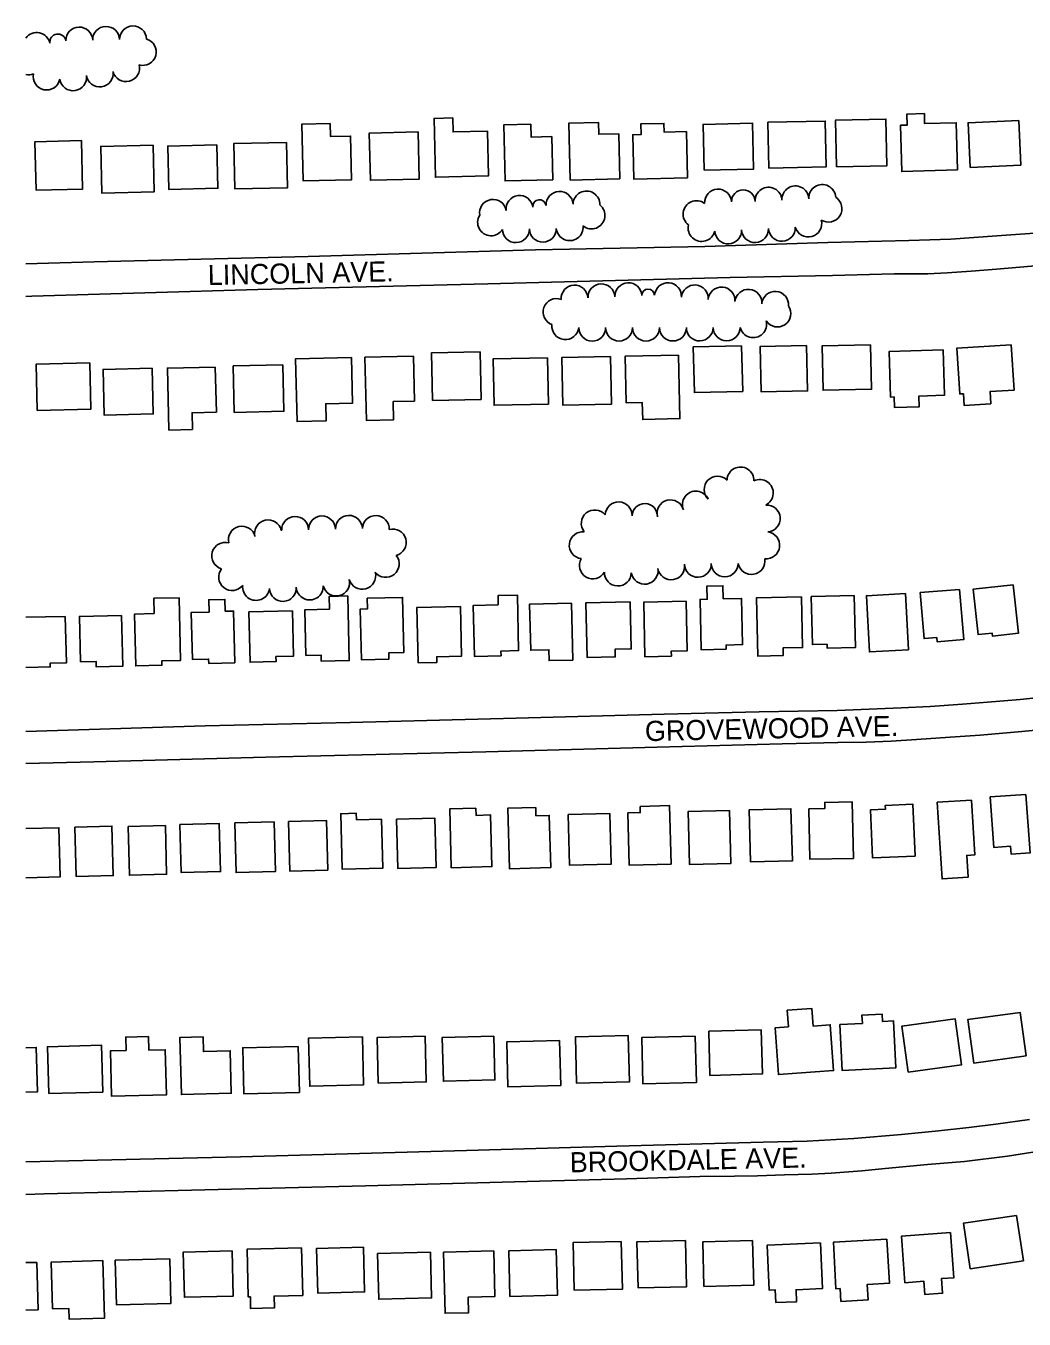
# Model space of a CAD drawing. Extents: x -25029 to 2274964, y -81170 to 687028.
# Drawn here: x -19748 to -19006, y -67132 to -66171 of the extents above; entities that cross this region are included whole.
import ezdxf

# ---------------------------------------------------------------- set-up
doc = ezdxf.new("R2010")
doc.units = 0
for name, color, linetype in [('BLDG', 7, 'Continuous'), ('ROAD', 7, 'Continuous'), ('ROAD-NAME', 7, 'Continuous'), ('TREES', 7, 'Continuous')]:
    doc.layers.add(name, color=color, linetype=linetype)

msp = doc.modelspace()

# ---------------------------------------------------------------- linework, layer by layer
at = {"layer": 'BLDG'}
for p, q in [((-19748.36, -66610.43), (-19719.05, -66609.75)), ((-19748.36, -67090.18), (-19740.14, -67089.97))]:
    msp.add_line(p, q, dxfattribs=at)
for points in [[(-19055.75, -66277.93), (-19056.74, -66242.77), (-19080.21, -66243.43), (-19080.41, -66236.05), (-19093.37, -66236.41), (-19093.14, -66244.59), (-19098.13, -66244.73), (-19097.16, -66279.1)], [(-19522.11, -66243.3), (-19521.88, -66253.14), (-19506.93, -66252.79), (-19506.19, -66285.19), (-19542.12, -66286.02), (-19543.09, -66243.78)], [(-19431.06, -66239.28), (-19430.82, -66249.63), (-19405.24, -66249.04), (-19404.47, -66282.39), (-19443.91, -66283.3), (-19444.92, -66239.6)], [(-19373.05, -66243.93), (-19372.83, -66253.49), (-19357.4, -66253.13), (-19356.66, -66285.23), (-19392.15, -66286.05), (-19393.12, -66244.4)], [(-19306.83, -66284.61), (-19307.61, -66251.01), (-19322.49, -66251.35), (-19322.7, -66242.6), (-19344.67, -66243.1), (-19343.69, -66285.46)], [(-19256.53, -66283.77), (-19257.32, -66249.37), (-19273.88, -66249.76), (-19274.03, -66243.27), (-19291.22, -66243.67), (-19291.04, -66251.59), (-19297.18, -66251.73), (-19296.42, -66284.7)], [(-19244.11, -66278.12), (-19207.33, -66277.27), (-19208.11, -66243.25), (-19244.89, -66244.1)], [(-19195.91, -66276.56), (-19153.31, -66275.57), (-19154.1, -66241.53), (-19196.7, -66242.51)], [(-19145.72, -66275.63), (-19108.19, -66274.77), (-19108.99, -66240.1), (-19146.52, -66240.97)], [(-19010.27, -66241.11), (-19008.74, -66274.25), (-19046.32, -66275.99), (-19047.85, -66242.85)], [(-19707.04, -66256.09), (-19706.21, -66292.11), (-19740.78, -66292.9), (-19741.61, -66256.89)], [(-19554.6, -66257.4), (-19553.82, -66291.14), (-19592.99, -66292.04), (-19593.77, -66258.31)], [(-19456.76, -66249.64), (-19455.95, -66284.72), (-19492.25, -66285.56), (-19493.06, -66250.48)], [(-19653.82, -66259.55), (-19653.02, -66294.21), (-19691.89, -66295.11), (-19692.69, -66260.45)], [(-19606.38, -66259.32), (-19605.64, -66291.53), (-19642.16, -66292.38), (-19642.9, -66260.16)], [(-19216.24, -66408.67), (-19215.45, -66442.56), (-19251.39, -66443.39), (-19252.17, -66409.5)], [(-19167.95, -66408.31), (-19167.17, -66442.13), (-19201.61, -66442.93), (-19202.39, -66409.1)], [(-19120.39, -66407.91), (-19119.63, -66440.91), (-19155.65, -66441.74), (-19156.41, -66408.74)], [(-19066.52, -66411.74), (-19065.55, -66445.43), (-19084.4, -66445.97), (-19084.17, -66453.89), (-19102.65, -66454.42), (-19102.88, -66446.64), (-19105.66, -66446.72), (-19106.63, -66412.89)], [(-19015.87, -66407.86), (-19013.74, -66441.58), (-19031.58, -66442.71), (-19031.01, -66451.77), (-19050.79, -66453.02), (-19051.34, -66444.27), (-19054.16, -66444.45), (-19056.31, -66410.42)], [(-19700.89, -66421.39), (-19700.1, -66455.76), (-19739.92, -66456.68), (-19740.72, -66422.31)], [(-19506.22, -66417.28), (-19505.44, -66451.21), (-19525.48, -66451.67), (-19525.18, -66464.43), (-19546.76, -66464.93), (-19547.84, -66418.24)], [(-19460.24, -66416.32), (-19459.47, -66449.68), (-19475.28, -66450.05), (-19474.97, -66463.59), (-19495.16, -66464.06), (-19496.25, -66417.16)], [(-19410.71, -66413.09), (-19409.89, -66448.45), (-19446.04, -66449.28), (-19446.85, -66413.92)], [(-19360.63, -66417.46), (-19359.83, -66451.91), (-19400.23, -66452.84), (-19401.03, -66418.39)], [(-19313.72, -66416.51), (-19312.9, -66451.96), (-19349.12, -66452.8), (-19349.94, -66417.35)], [(-19263.19, -66415.49), (-19262.1, -66462.79), (-19289.82, -66463.43), (-19290.11, -66450.85), (-19302.09, -66451.13), (-19302.89, -66416.4)], [(-19654.5, -66425.34), (-19653.72, -66459.26), (-19690.23, -66460.11), (-19691.01, -66426.18)], [(-19607.52, -66424.42), (-19606.74, -66457.94), (-19624.84, -66458.36), (-19624.55, -66470.85), (-19642.03, -66471.25), (-19643.09, -66425.24)], [(-19557.38, -66422.79), (-19556.58, -66457.29), (-19593.45, -66458.14), (-19594.25, -66423.64)], [(-19522.61, -66604.44), (-19522.83, -66594.88), (-19509.09, -66594.57), (-19507.98, -66642.67), (-19528.75, -66643.15), (-19528.86, -66638.57), (-19540.19, -66638.83), (-19540.97, -66604.86)], [(-19397.17, -66601.21), (-19397.33, -66594.34), (-19382.97, -66594), (-19382.01, -66635.25), (-19395.22, -66635.56), (-19395.14, -66639.04), (-19414.85, -66639.49), (-19415.73, -66601.64)], [(-19227.78, -66634.23), (-19227.86, -66631.08), (-19215.52, -66630.8), (-19216.31, -66596.37), (-19229.97, -66596.68), (-19230.19, -66586.99), (-19242.08, -66587.26), (-19241.85, -66597), (-19247.17, -66597.12), (-19246.3, -66634.66)], [(-19132.56, -66594.29), (-19131.67, -66632.99), (-19152.65, -66633.47), (-19152.72, -66630.49), (-19163.61, -66630.74), (-19164.44, -66595.02)], [(-19094.54, -66592.84), (-19092.29, -66634.62), (-19121.26, -66636.18), (-19123.51, -66594.41)], [(-19054.23, -66589.68), (-19051.15, -66626.97), (-19070.95, -66628.6), (-19071.2, -66625.56), (-19080.67, -66626.34), (-19083.5, -66592.1)], [(-19014.44, -66586.31), (-19010.51, -66622.37), (-19029.82, -66624.47), (-19030.06, -66622.24), (-19040.44, -66623.37), (-19044.12, -66589.54)], [(-19652.88, -66607.71), (-19653.14, -66596.36), (-19634.43, -66595.93), (-19633.35, -66642.57), (-19647.35, -66642.89), (-19647.27, -66646.11), (-19666.62, -66646.56), (-19667.51, -66608.05)], [(-19612.18, -66606.58), (-19612.39, -66597.4), (-19600.39, -66597.13), (-19600.19, -66605.97), (-19593.99, -66605.83), (-19593.1, -66644.27), (-19612.43, -66644.72), (-19612.5, -66641.51), (-19624.55, -66641.79), (-19625.36, -66606.88)], [(-19494.6, -66596.35), (-19494.41, -66604.2), (-19499.79, -66604.32), (-19498.92, -66642.06), (-19478.54, -66641.59), (-19478.65, -66636.94), (-19467.39, -66636.68), (-19468.34, -66595.74)], [(-19425.27, -66602.42), (-19424.42, -66639.31), (-19442.88, -66639.74), (-19442.78, -66643.99), (-19456.71, -66644.32), (-19457.66, -66603.17)], [(-19342.73, -66599.87), (-19341.75, -66642.22), (-19359.38, -66642.63), (-19359.57, -66634.59), (-19373.06, -66634.91), (-19373.85, -66600.59)], [(-19299.07, -66598.93), (-19298.26, -66633.91), (-19310.33, -66634.18), (-19310.2, -66639.9), (-19331.05, -66640.38), (-19331.99, -66599.7)], [(-19257.5, -66598.55), (-19256.65, -66635.28), (-19268.56, -66635.56), (-19268.47, -66639.33), (-19288.09, -66639.79), (-19289.03, -66599.28)], [(-19171.85, -66595.25), (-19170.97, -66632.93), (-19185.4, -66633.27), (-19185.28, -66638.85), (-19204.23, -66639.29), (-19205.23, -66596.02)], [(-19677.2, -66609.11), (-19676.33, -66646.84), (-19696.01, -66647.3), (-19696.11, -66643.24), (-19707.73, -66643.51), (-19708.51, -66609.84)], [(-19550.21, -66605.71), (-19549.43, -66639.41), (-19562.48, -66639.71), (-19562.39, -66643.41), (-19581.68, -66643.86), (-19582.55, -66606.46)], [(-19133.16, -66789.71), (-19133.98, -66747.69), (-19154.49, -66748.09), (-19154.4, -66752.71), (-19166.25, -66752.94), (-19165.52, -66790.34)], [(-19045.44, -66746.36), (-19042.85, -66787.03), (-19048.91, -66787.41), (-19047.87, -66803.66), (-19067.18, -66804.89), (-19070.82, -66747.98)], [(-19004.86, -66742.2), (-19001.85, -66785.63), (-19015.84, -66786.6), (-19016.25, -66780.65), (-19028.84, -66781.53), (-19031.44, -66744.04)], [(-19502.66, -66761.03), (-19502.79, -66756.15), (-19514.23, -66756.45), (-19513.15, -66797.74), (-19483.06, -66796.96), (-19484.01, -66760.55)], [(-19413.82, -66752.46), (-19413.68, -66757.7), (-19402.84, -66757.42), (-19401.84, -66795.83), (-19432.09, -66796.62), (-19433.22, -66752.96)], [(-19369.34, -66751.74), (-19369.18, -66758.03), (-19359.22, -66757.77), (-19358.21, -66796.53), (-19388.89, -66797.33), (-19390.06, -66752.28)], [(-19345.28, -66757.13), (-19344.3, -66794.71), (-19313.18, -66793.9), (-19314.16, -66756.32)], [(-19291.75, -66751.05), (-19291.63, -66755.58), (-19300.83, -66755.82), (-19299.82, -66794.77), (-19268.7, -66793.96), (-19269.83, -66750.48)], [(-19225.22, -66753.99), (-19224.19, -66793.47), (-19254.93, -66794.27), (-19255.96, -66754.79)], [(-19210.61, -66753.6), (-19209.61, -66792.31), (-19178.55, -66791.5), (-19179.56, -66752.79)], [(-19087.33, -66787.99), (-19088.87, -66749.43), (-19109.46, -66750.25), (-19109.34, -66753.2), (-19120.47, -66753.65), (-19119.04, -66789.26)], [(-19711.93, -66766.35), (-19710.98, -66803.14), (-19683.4, -66802.42), (-19684.36, -66765.63)], [(-19672.35, -66766.03), (-19671.41, -66802.25), (-19643.7, -66801.53), (-19644.64, -66765.31)], [(-19633.8, -66764.55), (-19632.87, -66800.23), (-19603.65, -66799.48), (-19604.58, -66763.79)], [(-19593.01, -66763.34), (-19592.05, -66800.24), (-19562.83, -66799.48), (-19563.79, -66762.58)], [(-19553.09, -66762.21), (-19552.13, -66799.12), (-19523.98, -66798.39), (-19524.94, -66761.48)], [(-19472.86, -66760.61), (-19471.91, -66797.09), (-19443.27, -66796.35), (-19444.22, -66759.87)], [(-19181.48, -66914.99), (-19182.39, -66902.59), (-19164.09, -66901.25), (-19163.14, -66914.29), (-19150.34, -66913.36), (-19147.85, -66947.45), (-19188.9, -66950.44), (-19191.44, -66915.71)], [(-19126.49, -66912.36), (-19126.8, -66906.13), (-19111.9, -66905.39), (-19111.62, -66910.91), (-19103.32, -66910.49), (-19101.59, -66945.33), (-19141.52, -66947.32), (-19143.21, -66913.19)], [(-19092.4, -66948.71), (-19052.82, -66943.23), (-19057.57, -66908.92), (-19097.15, -66914.4)], [(-19004.73, -66936.47), (-19009.21, -66904.14), (-19048.21, -66909.55), (-19043.73, -66941.87)], [(-19300.6, -66921.43), (-19299.71, -66955.81), (-19338.98, -66956.83), (-19339.87, -66922.45)], [(-19201.62, -66917.12), (-19200.77, -66949.94), (-19239.77, -66950.95), (-19240.62, -66918.13)], [(-19731.4, -66964.48), (-19691.23, -66963.44), (-19692.13, -66928.63), (-19732.31, -66929.68)], [(-19673.83, -66932.44), (-19674.09, -66922.54), (-19657.24, -66922.11), (-19656.97, -66932.19), (-19644.73, -66931.87), (-19643.85, -66965.47), (-19684.58, -66966.53), (-19685.46, -66932.74)], [(-19616.64, -66922.35), (-19616.36, -66933.25), (-19596.47, -66932.73), (-19595.65, -66964.32), (-19632.74, -66965.29), (-19633.85, -66922.79)], [(-19545.9, -66929.4), (-19545.01, -66963.68), (-19586.22, -66964.75), (-19587.11, -66930.47)], [(-19498.2, -66922.39), (-19497.27, -66958), (-19537.35, -66959.04), (-19538.27, -66923.43)], [(-19451.64, -66921.92), (-19450.75, -66955.83), (-19486.37, -66956.76), (-19487.25, -66922.85)], [(-19400.47, -66921.78), (-19399.62, -66954.37), (-19437.98, -66955.37), (-19438.82, -66922.78)], [(-19351.56, -66925.03), (-19350.69, -66958.52), (-19389.98, -66959.55), (-19390.85, -66926.05)], [(-19250.79, -66921.82), (-19249.9, -66956.28), (-19289.6, -66957.31), (-19290.49, -66922.85)], [(-19011.87, -67055.03), (-19006.82, -67088.81), (-19046.35, -67094.72), (-19051.4, -67060.93)], [(-19305.71, -67074.4), (-19304.78, -67109.84), (-19340.68, -67110.77), (-19341.6, -67075.33)], [(-19258.07, -67073.72), (-19257.17, -67108.06), (-19293.15, -67108.99), (-19294.04, -67074.65)], [(-19208.11, -67073.77), (-19207.25, -67106.85), (-19244.33, -67107.81), (-19245.19, -67074.74)], [(-19108.25, -67072.8), (-19106.42, -67105.48), (-19122.83, -67106.4), (-19122.19, -67117.89), (-19142.48, -67119.02), (-19143.02, -67109.43), (-19146.13, -67109.6), (-19148.06, -67075.03)], [(-19061.04, -67067.77), (-19058.47, -67101.38), (-19067.64, -67102.08), (-19066.81, -67112.94), (-19080.05, -67113.96), (-19080.8, -67104.06), (-19094.82, -67105.13), (-19097.47, -67070.56)], [(-19595.03, -67081.37), (-19594.16, -67115.03), (-19630.52, -67115.97), (-19631.39, -67082.32)], [(-19543.49, -67079.17), (-19542.57, -67114.52), (-19563.82, -67115.07), (-19563.59, -67123.9), (-19581.26, -67124.36), (-19581.49, -67115.63), (-19582.99, -67115.67), (-19583.91, -67080.22)], [(-19497.42, -67078.76), (-19496.56, -67111.98), (-19531.32, -67112.88), (-19532.18, -67079.66)], [(-19447.58, -67082.47), (-19446.7, -67116.36), (-19486.05, -67117.38), (-19486.93, -67083.49)], [(-19400.51, -67081.47), (-19399.63, -67115.24), (-19419.5, -67115.75), (-19419.2, -67127.4), (-19436.69, -67127.86), (-19437.87, -67082.44)], [(-19354.11, -67080.5), (-19353.23, -67114.4), (-19388.56, -67115.32), (-19389.44, -67081.42)], [(-19157.67, -67075.48), (-19156.25, -67109.48), (-19175.77, -67110.3), (-19175.4, -67119.22), (-19190.82, -67119.87), (-19191.21, -67110.52), (-19195.76, -67110.71), (-19197.17, -67077.14)], [(-19691.06, -67088.72), (-19689.94, -67131.49), (-19716.24, -67132.18), (-19716.45, -67124.17), (-19728.53, -67124.48), (-19729.44, -67089.72)], [(-19641.45, -67087.34), (-19640.59, -67120.5), (-19681.1, -67121.55), (-19681.96, -67088.39)]]:
    msp.add_lwpolyline(points, close=True, dxfattribs=at)
for points in [[(-19719.05, -66609.75), (-19718.25, -66644.39), (-19730.3, -66644.67), (-19730.24, -66647.3), (-19748.36, -66647.72)], [(-19748.36, -66804.14), (-19722.9, -66803.48), (-19723.85, -66766.89), (-19748.36, -66767.53)], [(-19748.36, -66963.53), (-19739.76, -66963.31), (-19740.62, -66930.24), (-19748.36, -66930.44)], [(-19740.14, -67089.97), (-19739.22, -67125.21), (-19748.36, -67125.45)]]:
    msp.add_lwpolyline(points, dxfattribs=at)
at = {"layer": 'ROAD'}
for points in [[(-18995.06, -66324.68), (-19026.48, -66326.84), (-19060.78, -66329.25), (-19092.07, -66330.32), (-19152.28, -66331.87), (-19243.56, -66334.7), (-19369.46, -66337.42), (-19538.59, -66342.25), (-19697.64, -66346.3), (-19748.36, -66347.58)], [(-19748.36, -66371.97), (-19743.86, -66371.83), (-19575.89, -66366.73), (-19404.96, -66362.45), (-19224.68, -66357.83), (-19148.78, -66356.29), (-19102.74, -66355.08), (-19077.77, -66355.1), (-19063.38, -66354.33), (-19045.7, -66353.08), (-19026.79, -66351.74), (-18992.14, -66348.75)], [(-18987.98, -66669.29), (-19009.18, -66671.53), (-19033.48, -66673.51), (-19052.02, -66674.99), (-19076.03, -66676.83), (-19097.68, -66677.84), (-19145.15, -66679.64), (-19203.28, -66680.8), (-19273.86, -66682.55), (-19383.93, -66685.35), (-19507.23, -66688.76), (-19615.14, -66691.25), (-19748.36, -66695.27)], [(-19748.36, -66719.1), (-19697.89, -66717.85), (-19569.91, -66714.52), (-19406.47, -66710.42), (-19279.14, -66706.88), (-19186.05, -66704.53), (-19144.83, -66703.46), (-19123.75, -66703.17), (-19105.19, -66702.49), (-19086.21, -66701.36), (-19061.33, -66699.66), (-19038.9, -66698.05), (-19007.99, -66695.47), (-18977.3, -66692.32)], [(-19002.18, -66983.83), (-19027.25, -66987.19), (-19047.37, -66989.63), (-19069.93, -66992.09), (-19097.45, -66994.92), (-19132.96, -66997.85), (-19167.55, -66999.9), (-19200.28, -67000.71), (-19308.91, -67003.49), (-19420.84, -67006.89), (-19588.82, -67011.42), (-19748.36, -67015.31)], [(-19748.36, -67039.51), (-19734.67, -67039.1), (-19495.9, -67033.18), (-19301.81, -67027.86), (-19247.36, -67026.25), (-19221.45, -67025.97), (-19204.4, -67025.6), (-19184.41, -67025.03), (-19164.12, -67024.33), (-19149.59, -67023.62), (-19126.95, -67021.87), (-19109.48, -67020.27), (-19078.08, -67017.25), (-19050.47, -67014.93), (-19018.5, -67010.97), (-18971.47, -67003.49)]]:
    msp.add_lwpolyline(points, dxfattribs=at)
at = {"layer": 'TREES'}
for centre, radius, start, end in [((-19708.68, -66181.71), 10, 1.29119, 181.29119), ((-19688.68, -66181.26), 10, 1.29119, 181.29119), ((-19668.69, -66180.81), 10, 1.29119, 181.29119), ((-19740.29, -66185.8), 10, 11.72171, 143.80843), ((-19724.59, -66182.85), 5.98, 8.8042, 188.8042), ((-19661.44, -66190.2), 10, 254.05381, 74.05381), ((-19673.88, -66202.28), 10, 194.31859, 14.31859), ((-19746.42, -66197.13), 10, 258.76843, 291.52294), ((-19732.95, -66208.44), 10, 168.39551, 348.39551), ((-19713.26, -66209.03), 10, 188.19069, 8.19069), ((-19693.46, -66206.18), 10, 188.19069, 8.19069), ((-19351.59, -66303.81), 10, 3.1237, 183.1237), ((-19331.61, -66303.62), 10, 358.00437, 178.00437), ((-19233.78, -66302.2), 10, 3.17164, 183.17164), ((-19215.02, -66301.47), 8.78, 1.11884, 181.11884), ((-19196.26, -66300.79), 10, 2.90861, 182.90861), ((-19176.28, -66299.78), 10, 2.90861, 182.90861), ((-19156.31, -66298.76), 10, 2.90861, 182.90861), ((-19401.13, -66309.83), 10, 9.6272, 189.6272), ((-19381.35, -66306.89), 10, 7.29299, 187.29299), ((-19366.5, -66304.99), 4.97, 7.29299, 187.29299), ((-19327.88, -66311.76), 10, 231.22856, 51.22856), ((-19249.75, -66310.76), 10, 53.23132, 233.23132), ((-19151.69, -66306.69), 10, 237.52066, 57.52066), ((-19402.52, -66316.82), 10, 147.89344, 327.89344), ((-19166.7, -66317.77), 10, 195.30759, 15.30759), ((-19384.05, -66321.95), 10, 181.05171, 1.05171), ((-19364.05, -66321.58), 10, 181.05171, 1.05171), ((-19344.1, -66320.48), 10, 185.28283, 5.28283), ((-19246.01, -66321.08), 10, 166.68775, 346.68775), ((-19226.29, -66322.88), 10, 182.83596, 2.83596), ((-19206.31, -66321.89), 10, 182.83596, 2.83596), ((-19186.34, -66320.9), 10, 182.83596, 2.83596), ((-19340.45, -66373.55), 10, 3.21518, 183.21518), ((-19320.47, -66372.58), 10, 2.32982, 182.32982), ((-19300.49, -66371.77), 10, 2.32982, 182.32982), ((-19271.03, -66371.78), 10, 355.36934, 175.36934), ((-19251.1, -66373.4), 10, 355.36934, 175.36934), ((-19353.83, -66383.52), 10, 70.12664, 250.12664), ((-19285.75, -66371.17), 4.75, 2.32982, 182.32982), ((-19231.16, -66375.01), 10, 355.36934, 175.36934), ((-19211.23, -66376.63), 10, 355.36934, 175.36934), ((-19191.29, -66378.24), 10, 355.36934, 175.36934), ((-19189.63, -66384.62), 10, 213.81497, 33.81497), ((-19207.65, -66392.58), 10, 193.87599, 13.87599), ((-19347.29, -66394.03), 10, 173.60992, 353.60992), ((-19327.36, -66395.13), 10, 180.08084, 0.08084), ((-19307.36, -66395.1), 10, 180.08084, 0.08084), ((-19287.36, -66395.08), 10, 180.08084, 0.08084), ((-19267.36, -66395.05), 10, 180.08084, 0.08084), ((-19247.36, -66395.02), 10, 180.08084, 0.08084), ((-19227.36, -66394.99), 10, 180.08084, 0.08084), ((-19234.12, -66515.54), 10, 45.52022, 225.52022), ((-19217.12, -66508.75), 10, 358.01979, 178.01979), ((-19202.74, -66518.08), 10, 296.01403, 116.01403), ((-19250.29, -66526.67), 10, 23.57737, 203.57737), ((-19307.72, -66534.69), 10, 358.05663, 178.05663), ((-19288.27, -66535.35), 9.46, 358.05663, 178.05663), ((-19269.14, -66533.17), 10, 14.48369, 194.48369), ((-19197.59, -66537.04), 10, 274.34374, 94.34374), ((-19548.19, -66545.54), 10, 1.20847, 181.20847), ((-19528.2, -66545.12), 10, 1.20847, 181.20847), ((-19508.2, -66544.7), 10, 1.20847, 181.20847), ((-19488.21, -66544.82), 10, 358.05467, 178.05467), ((-19325.47, -66540.67), 10, 39.15837, 219.15837), ((-19587.73, -66552.74), 10, 13.97088, 193.97088), ((-19568.28, -66548.08), 10, 12.99965, 192.99965), ((-19558.37, -66545.79), 0.178, 12.99965, 192.99965), ((-19475.63, -66554.82), 10, 285.01289, 105.01289), ((-19600.18, -66564.77), 10, 74.08081, 254.08081), ((-19334.4, -66556.91), 10, 83.24589, 263.24589), ((-19197.97, -66556.94), 10, 263.47026, 83.47026), ((-19480.84, -66570.74), 10, 218.71652, 38.71652), ((-19595.04, -66580.55), 10, 142.00646, 322.00646), ((-19326.91, -66571.84), 10, 150.05016, 330.05016), ((-19288.39, -66575.85), 10, 189.47096, 9.47096), ((-19268.66, -66572.56), 10, 189.47096, 9.47096), ((-19248.8, -66570.67), 10, 181.37554, 1.37554), ((-19228.8, -66570.4), 10, 180.181, 0.181), ((-19208.96, -66568.62), 10, 190.04041, 10.04041), ((-19517.65, -66584.62), 10, 193.74338, 13.74338), ((-19498.29, -66579.62), 10, 195.23719, 15.23719), ((-19308.25, -66577.16), 10, 178.10254, 358.10254), ((-19577.23, -66587.92), 10, 172.99036, 352.99036), ((-19557.32, -66588.65), 10, 182.83271, 2.83271), ((-19537.35, -66587.58), 10, 183.31407, 3.31407)]:
    msp.add_arc(centre, radius, start, end, dxfattribs=at)

# ---------------------------------------------------------------- texts
at = {"layer": 'ROAD-NAME'}
for s, p in [('LINCOLN AVE.', (-19612.96, -66363.57)), ('GROVEWOOD AVE.', (-19288.02, -66702.55)), ('BROOKDALE AVE.', (-19343.85, -67023.13))]:
    msp.add_text(s, height=15, rotation=1.19807, dxfattribs=at).set_placement(p)

doc.saveas('drawing.dxf')
